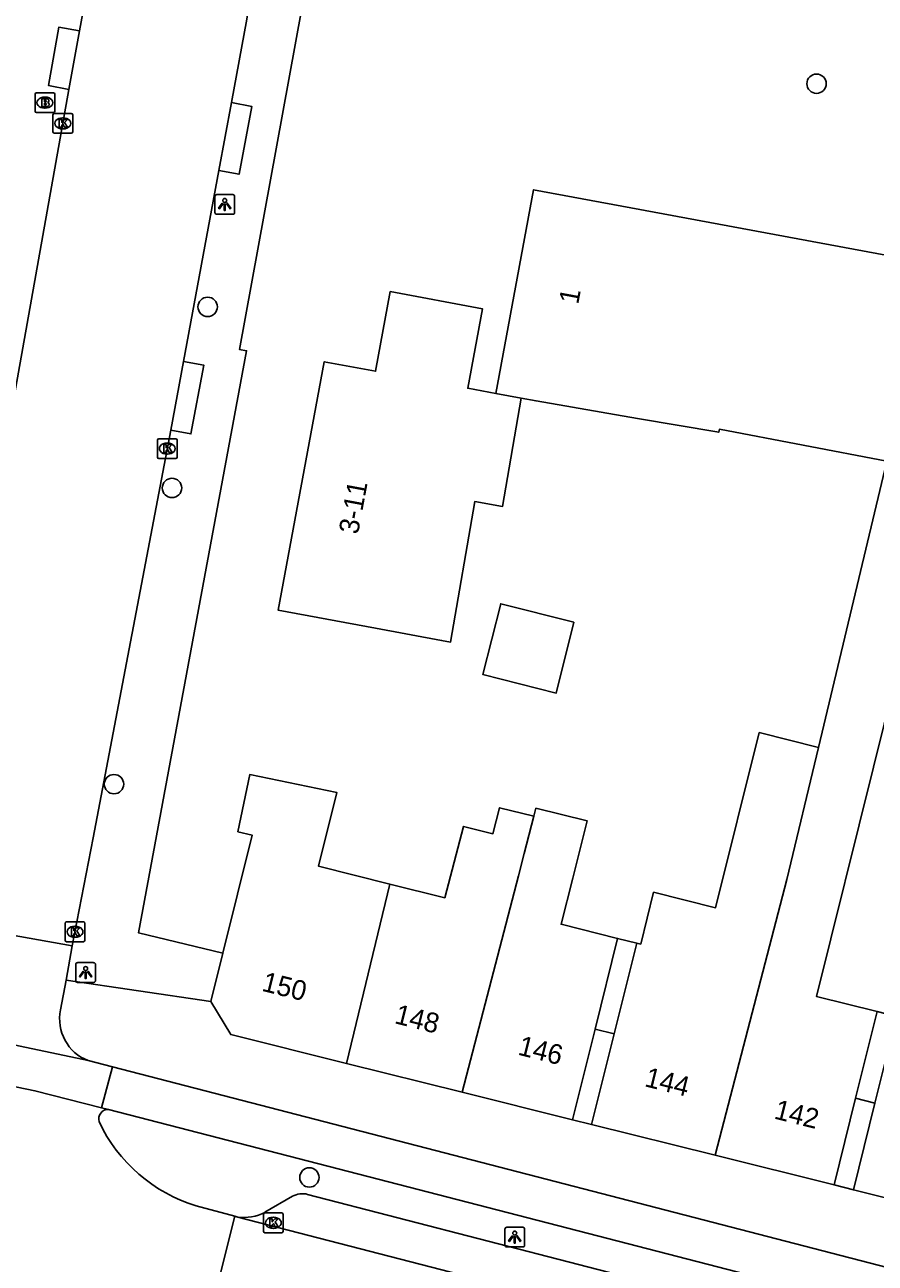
# Model space of a CAD drawing. Extents: x 158087 to 159494, y 382905 to 383981.
# Drawn here: x 158554.5 to 158597.5, y 383159.2 to 383221.8 of the extents above; entities that cross this region are included whole.
import ezdxf

# ---------------------------------------------------------------- set-up
doc = ezdxf.new("R2010")
doc.units = 0
for name, color, linetype in [('IMGEO_Boom', 7, 'Continuous'), ('IMGEO_Brandkraan', 7, 'Continuous'), ('IMGEO_Fietspad_gesloten', 7, 'Continuous'), ('IMGEO_Fietspad_open', 7, 'Continuous'), ('IMGEO_Kolk', 7, 'Continuous'), ('IMGEO_Lichtpunt', 7, 'Continuous'), ('IMGEO_Pand', 7, 'Continuous'), ('IMGEO_Pand_nummerreeks', 7, 'Continuous'), ('IMGEO_Pand_overbouw', 7, 'Continuous'), ('IMGEO_Parkeervlak_open', 7, 'Continuous'), ('IMGEO_Rijbaan_lokaal_gesloten', 7, 'Continuous'), ('IMGEO_Rijbaan_lokaal_open', 7, 'Continuous'), ('IMGEO_Voetpad_open', 7, 'Continuous')]:
    doc.layers.add(name, color=color, linetype=linetype)

msp = doc.modelspace()

# ---------------------------------------------------------------- linework, layer by layer
at = {"layer": 'IMGEO_Boom'}
for centre in [(158594.528, 383218.778), (158563.751, 383207.496), (158561.948, 383198.343), (158559.016, 383183.371), (158568.892, 383163.49)]:
    msp.add_circle(centre, 0.489, dxfattribs=at)
at = {"layer": 'IMGEO_Brandkraan'}
for p, q in [((158555.024, 383217.395), (158555.024, 383218.247)), ((158555.099, 383218.321), (158555.951, 383218.321)), ((158555.512, 383218.101), (158555.537, 383218.101)), ((158556.025, 383218.247), (158556.025, 383217.395)), ((158555.951, 383217.321), (158555.099, 383217.321)), ((158555.535, 383217.541), (158555.51, 383217.541))]:
    msp.add_line(p, q, dxfattribs=at)
for points in [[(158555.024, 383217.395), (158555.024, 383218.247)], [(158555.099, 383218.321), (158555.951, 383218.321)], [(158555.372, 383218.021), (158555.372, 383217.621), (158555.585, 383217.621)], [(158555.603, 383218.021), (158555.372, 383218.021)], [(158555.551, 383217.94), (158555.497, 383217.94), (158555.497, 383217.864)], [(158555.497, 383217.864), (158555.55, 383217.864)], [(158555.559, 383217.788), (158555.497, 383217.788), (158555.497, 383217.707)], [(158556.025, 383218.247), (158556.025, 383217.395)], [(158555.951, 383217.321), (158555.099, 383217.321)], [(158555.497, 383217.707), (158555.559, 383217.707)]]:
    msp.add_lwpolyline(points, dxfattribs=at)
for centre, radius, start, end in [((158555.101, 383218.245), 0.0765, 91.55205, 178.44795), ((158555.101, 383218.245), 0.0765, 91.55205, 178.44795), ((158555.552, 383217.902), 0.0379, 267.82845, 90.93552), ((158555.56, 383217.747), 0.0404, 269.87594, 90.50774), ((158555.607, 383217.876), 0.145, 59.4692, 91.53667), ((158555.632, 383217.923), 0.0922, 285.51372, 58.15012), ((158555.637, 383217.731), 0.105, 301.31148, 78.98903), ((158555.949, 383218.245), 0.0765, 1.55205, 88.44795), ((158555.949, 383218.245), 0.0765, 1.55205, 88.44795), ((158555.101, 383217.397), 0.0765, 181.55205, 268.44795), ((158555.101, 383217.397), 0.0765, 181.55205, 268.44795), ((158555.591, 383217.872), 0.251, 268.66757, 293.53466), ((158555.949, 383217.397), 0.0765, 271.55205, 358.44795), ((158555.949, 383217.397), 0.0765, 271.55205, 358.44795)]:
    msp.add_arc(centre, radius, start, end, dxfattribs=at)
for centre, major_axis, ratio, start_param, end_param in [((158555.511, 383217.821), (-0.387, 0.002), 0.722429, 4.712389, 7.853982), ((158555.536, 383217.821), (-0.39, 0.002), 0.717154, 1.570796, 4.712389)]:
    msp.add_ellipse(centre, major_axis=major_axis, ratio=ratio, start_param=start_param, end_param=end_param, dxfattribs=at)
at = {"layer": 'IMGEO_Fietspad_gesloten'}
for points in [[(158558.933, 383169.076), (158558.379, 383167.006)], [(158558.933, 383169.076), (158606.029, 383156.879)], [(158601.134, 383155.975), (158558.744, 383166.932)]]:
    msp.add_lwpolyline(points, dxfattribs=at)
at = {"layer": 'IMGEO_Fietspad_open'}
msp.add_lwpolyline([(158557.705, 383169.396), (158558.933, 383169.076)], dxfattribs=at)
at = {"layer": 'IMGEO_Kolk'}
for p, q in [((158555.929, 383216.348), (158555.929, 383217.2)), ((158556.004, 383217.274), (158556.856, 383217.274)), ((158556.93, 383217.2), (158556.93, 383216.348)), ((158556.44, 383216.494), (158556.415, 383216.494)), ((158556.417, 383217.054), (158556.442, 383217.054)), ((158556.856, 383216.274), (158556.004, 383216.274)), ((158561.208, 383199.908), (158561.208, 383200.76)), ((158561.283, 383200.834), (158562.135, 383200.834)), ((158561.696, 383200.614), (158561.721, 383200.614)), ((158562.209, 383200.76), (158562.209, 383199.908)), ((158562.135, 383199.834), (158561.283, 383199.834)), ((158561.719, 383200.054), (158561.694, 383200.054)), ((158556.545, 383175.482), (158556.545, 383176.334)), ((158556.62, 383176.408), (158557.472, 383176.408)), ((158557.033, 383176.188), (158557.058, 383176.188)), ((158557.546, 383176.334), (158557.546, 383175.482)), ((158557.472, 383175.408), (158556.62, 383175.408)), ((158557.056, 383175.628), (158557.031, 383175.628)), ((158566.57, 383160.771), (158566.57, 383161.623)), ((158566.645, 383161.697), (158567.497, 383161.697)), ((158567.058, 383161.477), (158567.083, 383161.477)), ((158567.571, 383161.623), (158567.571, 383160.771)), ((158567.081, 383160.917), (158567.056, 383160.917)), ((158567.497, 383160.697), (158566.645, 383160.697))]:
    msp.add_line(p, q, dxfattribs=at)
for points in [[(158555.929, 383216.348), (158555.929, 383217.2)], [(158556.004, 383217.274), (158556.856, 383217.274)], [(158556.93, 383217.2), (158556.93, 383216.348)], [(158556.25, 383216.974), (158556.373, 383216.974), (158556.373, 383216.823), (158556.503, 383216.974), (158556.667, 383216.974), (158556.521, 383216.823), (158556.674, 383216.574), (158556.522, 383216.574), (158556.437, 383216.738), (158556.373, 383216.671), (158556.373, 383216.574), (158556.25, 383216.574), (158556.25, 383216.974)], [(158556.856, 383216.274), (158556.004, 383216.274)], [(158561.208, 383199.908), (158561.208, 383200.76)], [(158561.283, 383200.834), (158562.135, 383200.834)], [(158561.529, 383200.534), (158561.652, 383200.534), (158561.652, 383200.383), (158561.782, 383200.534), (158561.946, 383200.534), (158561.8, 383200.383), (158561.953, 383200.134), (158561.801, 383200.134), (158561.716, 383200.298), (158561.652, 383200.231), (158561.652, 383200.134), (158561.529, 383200.134), (158561.529, 383200.534)], [(158562.209, 383200.76), (158562.209, 383199.908)], [(158562.135, 383199.834), (158561.283, 383199.834)], [(158556.545, 383175.482), (158556.545, 383176.334)], [(158556.62, 383176.408), (158557.472, 383176.408)], [(158556.866, 383176.108), (158556.989, 383176.108), (158556.989, 383175.957), (158557.119, 383176.108), (158557.283, 383176.108), (158557.137, 383175.957), (158557.29, 383175.708), (158557.138, 383175.708), (158557.053, 383175.872), (158556.989, 383175.805), (158556.989, 383175.708), (158556.866, 383175.708), (158556.866, 383176.108)], [(158557.546, 383176.334), (158557.546, 383175.482)], [(158557.472, 383175.408), (158556.62, 383175.408)], [(158566.57, 383160.771), (158566.57, 383161.623)], [(158566.645, 383161.697), (158567.497, 383161.697)], [(158566.891, 383161.397), (158567.014, 383161.397), (158567.014, 383161.246), (158567.144, 383161.397), (158567.308, 383161.397), (158567.162, 383161.246), (158567.315, 383160.997), (158567.163, 383160.997), (158567.078, 383161.161), (158567.014, 383161.094), (158567.014, 383160.997), (158566.891, 383160.997), (158566.891, 383161.397)], [(158567.571, 383161.623), (158567.571, 383160.771)], [(158567.497, 383160.697), (158566.645, 383160.697)]]:
    msp.add_lwpolyline(points, dxfattribs=at)
for centre, start, end in [((158556.006, 383217.198), 91.55205, 178.44795), ((158556.006, 383217.198), 91.55205, 178.44795), ((158556.854, 383217.198), 1.55205, 88.44795), ((158556.854, 383217.198), 1.55205, 88.44795), ((158556.006, 383216.35), 181.55205, 268.44795), ((158556.006, 383216.35), 181.55205, 268.44795), ((158556.854, 383216.35), 271.55205, 358.44795), ((158556.854, 383216.35), 271.55205, 358.44795), ((158561.285, 383200.758), 91.55205, 178.44795), ((158561.285, 383200.758), 91.55205, 178.44795), ((158562.133, 383200.758), 1.55205, 88.44795), ((158562.133, 383200.758), 1.55205, 88.44795), ((158561.285, 383199.91), 181.55205, 268.44795), ((158561.285, 383199.91), 181.55205, 268.44795), ((158562.133, 383199.91), 271.55205, 358.44795), ((158562.133, 383199.91), 271.55205, 358.44795), ((158556.622, 383176.332), 91.55205, 178.44795), ((158556.622, 383176.332), 91.55205, 178.44795), ((158557.47, 383176.332), 1.55205, 88.44795), ((158557.47, 383176.332), 1.55205, 88.44795), ((158556.622, 383175.484), 181.55205, 268.44795), ((158556.622, 383175.484), 181.55205, 268.44795), ((158557.47, 383175.484), 271.55205, 358.44795), ((158557.47, 383175.484), 271.55205, 358.44795), ((158566.647, 383161.621), 91.55205, 178.44795), ((158566.647, 383161.621), 91.55205, 178.44795), ((158567.495, 383161.621), 1.55205, 88.44795), ((158567.495, 383161.621), 1.55205, 88.44795), ((158566.647, 383160.773), 181.55205, 268.44795), ((158566.647, 383160.773), 181.55205, 268.44795), ((158567.495, 383160.773), 271.55205, 358.44795), ((158567.495, 383160.773), 271.55205, 358.44795)]:
    msp.add_arc(centre, 0.0765, start, end, dxfattribs=at)
for centre, major_axis, ratio, start_param, end_param in [((158556.416, 383216.774), (-0.387, 0.002), 0.722429, 4.712389, 7.853982), ((158556.441, 383216.774), (-0.39, 0.002), 0.717154, 1.570796, 4.712389), ((158561.695, 383200.334), (-0.387, 0.002), 0.722429, 4.712389, 7.853982), ((158561.72, 383200.334), (-0.39, 0.002), 0.717154, 1.570796, 4.712389), ((158557.032, 383175.908), (-0.387, 0.002), 0.722429, 4.712389, 7.853982), ((158557.057, 383175.908), (-0.39, 0.002), 0.717154, 1.570796, 4.712389), ((158567.057, 383161.197), (-0.387, 0.002), 0.722429, 4.712389, 7.853982), ((158567.082, 383161.197), (-0.39, 0.002), 0.717154, 1.570796, 4.712389)]:
    msp.add_ellipse(centre, major_axis=major_axis, ratio=ratio, start_param=start_param, end_param=end_param, dxfattribs=at)
at = {"layer": 'IMGEO_Lichtpunt'}
for p, q in [((158564.116, 383213.079), (158564.116, 383212.272)), ((158564.116, 383213.079), (158564.116, 383212.272)), ((158565.018, 383213.174), (158564.21, 383213.174)), ((158565.018, 383213.174), (158564.21, 383213.174)), ((158565.112, 383212.272), (158565.112, 383213.079)), ((158565.112, 383212.272), (158565.112, 383213.079)), ((158564.21, 383212.178), (158565.018, 383212.178)), ((158564.21, 383212.178), (158565.018, 383212.178)), ((158557.085, 383174.252), (158557.085, 383173.445)), ((158557.085, 383174.252), (158557.085, 383173.445)), ((158557.987, 383174.347), (158557.179, 383174.347)), ((158557.987, 383174.347), (158557.179, 383174.347)), ((158558.081, 383173.445), (158558.081, 383174.252)), ((158558.081, 383173.445), (158558.081, 383174.252)), ((158557.179, 383173.351), (158557.987, 383173.351)), ((158557.179, 383173.351), (158557.987, 383173.351)), ((158578.775, 383160.878), (158578.775, 383160.071)), ((158578.775, 383160.878), (158578.775, 383160.071)), ((158579.677, 383160.973), (158578.869, 383160.973)), ((158579.677, 383160.973), (158578.869, 383160.973)), ((158579.771, 383160.071), (158579.771, 383160.878)), ((158579.771, 383160.071), (158579.771, 383160.878)), ((158578.869, 383159.977), (158579.677, 383159.977)), ((158578.869, 383159.977), (158579.677, 383159.977))]:
    msp.add_line(p, q, dxfattribs=at)
for points in [[(158564.49, 383212.743), (158564.529, 383212.715), (158564.341, 383212.453), (158564.303, 383212.48), (158564.49, 383212.743)], [(158564.702, 383212.715), (158564.74, 383212.742), (158564.927, 383212.48), (158564.888, 383212.452), (158564.702, 383212.715)], [(158564.592, 383212.695), (158564.639, 383212.695), (158564.639, 383212.373), (158564.592, 383212.373), (158564.592, 383212.695)], [(158557.459, 383173.916), (158557.498, 383173.888), (158557.31, 383173.626), (158557.272, 383173.653), (158557.459, 383173.916)], [(158557.561, 383173.868), (158557.608, 383173.868), (158557.608, 383173.546), (158557.561, 383173.546), (158557.561, 383173.868)], [(158557.671, 383173.888), (158557.709, 383173.915), (158557.896, 383173.653), (158557.857, 383173.625), (158557.671, 383173.888)], [(158579.149, 383160.542), (158579.188, 383160.514), (158579, 383160.252), (158578.962, 383160.279), (158579.149, 383160.542)], [(158579.251, 383160.494), (158579.298, 383160.494), (158579.298, 383160.172), (158579.251, 383160.172), (158579.251, 383160.494)], [(158579.361, 383160.514), (158579.399, 383160.541), (158579.586, 383160.279), (158579.547, 383160.251), (158579.361, 383160.514)]]:
    msp.add_lwpolyline(points, dxfattribs=at)
for centre in [(158564.615, 383212.877), (158557.584, 383174.05), (158579.274, 383160.676)]:
    msp.add_circle(centre, 0.0994, dxfattribs=at)
for centre, start, end in [((158564.21, 383213.079), 90, 180), ((158564.21, 383213.079), 90, 180), ((158565.018, 383213.079), 0, 90), ((158565.018, 383213.079), 0, 90), ((158564.21, 383212.272), 180, 270), ((158564.21, 383212.272), 180, 270), ((158565.018, 383212.272), 270, 0), ((158565.018, 383212.272), 270, 360), ((158557.179, 383174.252), 90, 180), ((158557.179, 383174.252), 90, 180), ((158557.987, 383174.252), 0, 90), ((158557.987, 383174.252), 0, 90), ((158557.179, 383173.445), 180, 270), ((158557.179, 383173.445), 180, 270), ((158557.987, 383173.445), 270, 0), ((158557.987, 383173.445), 270, 360), ((158578.869, 383160.878), 90, 180), ((158578.869, 383160.878), 90, 180), ((158579.677, 383160.878), 0, 90), ((158579.677, 383160.878), 0, 90), ((158578.869, 383160.071), 180, 270), ((158578.869, 383160.071), 180, 270), ((158579.677, 383160.071), 270, 0), ((158579.677, 383160.071), 270, 360)]:
    msp.add_arc(centre, 0.0946, start, end, dxfattribs=at)
at = {"layer": 'IMGEO_Pand'}
for points in [[(158578.312, 383203.119), (158580.224, 383213.418), (158585.14, 383212.505), (158611.638, 383207.585), (158609.813, 383197.738), (158609.69, 383197.759)], [(158579.6, 383202.881), (158578.661, 383197.411), (158577.248, 383197.653), (158576.03, 383190.554), (158575.573, 383190.639), (158572.23, 383191.259), (158567.313, 383192.172), (158569.64, 383204.723), (158572.236, 383204.244), (158572.978, 383208.266), (158577.637, 383207.406), (158576.895, 383203.382), (158578.312, 383203.119)], [(158579.6, 383202.881), (158578.312, 383203.119)], [(158598.078, 383199.698), (158589.617, 383201.31), (158589.588, 383201.156), (158585.477, 383201.862), (158580.351, 383202.742), (158579.6, 383202.881)], [(158594.621, 383185.228), (158598.078, 383199.698)], [(158609.69, 383197.759), (158609.12, 383194.452), (158600.319, 383195.897), (158599.547, 383192.802), (158598.475, 383188.502), (158597.409, 383184.23), (158594.518, 383172.64), (158597.596, 383171.872), (158596.503, 383167.492), (158595.411, 383163.111)], [(158582.265, 383191.561), (158581.367, 383187.978), (158577.664, 383188.906), (158578.562, 383192.489), (158582.265, 383191.561)], [(158594.621, 383185.228), (158591.631, 383185.974), (158589.424, 383177.127), (158586.293, 383177.907), (158585.64, 383175.286), (158585.442, 383175.335), (158584.3, 383170.751), (158583.156, 383166.167)], [(158589.397, 383164.611), (158593.027, 383178.559), (158594.621, 383185.228)], [(158564.517, 383174.829), (158566.003, 383180.788), (158565.282, 383180.967), (158565.879, 383183.857), (158570.287, 383182.948), (158569.357, 383179.223), (158572.966, 383178.323)], [(158580.241, 383181.753), (158578.51, 383182.182), (158578.166, 383180.867), (158576.678, 383181.236), (158575.735, 383177.632), (158572.966, 383178.323)], [(158582.186, 383166.409), (158583.33, 383170.993), (158584.473, 383175.577), (158581.614, 383176.29), (158582.203, 383178.621), (158582.355, 383179.223), (158582.934, 383181.511), (158580.345, 383182.152), (158580.241, 383181.753)], [(158576.609, 383167.8), (158579.457, 383178.739), (158579.75, 383179.867), (158580.241, 383181.753)], [(158602.794, 383161.27), (158607.464, 383179.997), (158604.536, 383180.787), (158602.56, 383172.861), (158599.097, 383173.724), (158598.575, 383171.628), (158597.483, 383167.248), (158596.391, 383162.867)], [(158572.966, 383178.323), (158570.766, 383169.256)], [(158564.517, 383174.829), (158563.909, 383172.391)], [(158570.766, 383169.256), (158564.916, 383170.715), (158563.909, 383172.391)], [(158570.766, 383169.256), (158576.609, 383167.8)], [(158576.609, 383167.8), (158582.186, 383166.409)], [(158583.156, 383166.167), (158589.397, 383164.611)], [(158595.411, 383163.111), (158589.397, 383164.611)], [(158596.391, 383162.867), (158602.794, 383161.27)]]:
    msp.add_lwpolyline(points, dxfattribs=at)
at = {"layer": 'IMGEO_Pand_overbouw'}
for points in [[(158585.442, 383175.335), (158584.473, 383175.577), (158583.33, 383170.993), (158584.3, 383170.751)], [(158598.575, 383171.628), (158597.596, 383171.872), (158596.503, 383167.492), (158597.483, 383167.248)], [(158584.3, 383170.751), (158583.33, 383170.993), (158582.186, 383166.409), (158583.156, 383166.167)], [(158597.483, 383167.248), (158596.503, 383167.492), (158595.411, 383163.111), (158596.391, 383162.867)]]:
    msp.add_lwpolyline(points, close=True, dxfattribs=at)
at = {"layer": 'IMGEO_Parkeervlak_open'}
for points in [[(158568.037, 383162.537), (158566.642, 383161.727)], [(158600.755, 383154.37), (158568.805, 383162.636)]]:
    msp.add_lwpolyline(points, dxfattribs=at)
for centre, radius, start, end in [((158568.547, 383161.605), 1.062, 75.97448, 118.71608), ((158565.576, 383163.786), 2.319, 262.40604, 297.35729)]:
    msp.add_arc(centre, radius, start, end, dxfattribs=at)
at = {"layer": 'IMGEO_Rijbaan_lokaal_gesloten'}
for points in [[(158565.27, 383161.488), (158565.129, 383161.526)], [(158565.27, 383161.488), (158603.182, 383151.697)]]:
    msp.add_lwpolyline(points, dxfattribs=at)
at = {"layer": 'IMGEO_Rijbaan_lokaal_open'}
for points in [[(158557.269, 383221.447), (158559.687, 383234.543), (158559.7, 383234.689)], [(158567.556, 383233.332), (158565.739, 383222.043), (158564.956, 383217.826)], [(158556.732, 383218.49), (158557.269, 383221.447)], [(158552.215, 383193.232), (158553.538, 383200.506), (158556.732, 383218.49)], [(158564.956, 383217.826), (158564.32, 383214.398)], [(158564.32, 383214.398), (158562.527, 383204.741)], [(158562.527, 383204.741), (158561.882, 383201.268)], [(158561.882, 383201.268), (158557.957, 383180.662), (158556.908, 383175.192)], [(158556.908, 383175.192), (158549.132, 383176.584)], [(158556.908, 383175.192), (158556.592, 383173.462)], [(158556.592, 383173.462), (158556.317, 383171.955)], [(158557.705, 383169.396), (158544.263, 383172.235)], [(158558.379, 383167.006), (158555.02, 383167.876), (158543.946, 383170.167), (158543.819, 383170.193)], [(158558.744, 383166.932), (158558.379, 383167.006)], [(158565.129, 383161.526), (158563.175, 383162.055)], [(158563.65, 383155.688), (158565.129, 383161.526)]]:
    msp.add_lwpolyline(points, dxfattribs=at)
for centre, radius, start, end in [((158558.517, 383171.492), 2.248, 168.11675, 248.834), ((158558.725, 383166.449), 0.484, 87.77651, 196.67788), ((158565.51, 383169.715), 8.008, 205.16289, 253.04742)]:
    msp.add_arc(centre, radius, start, end, dxfattribs=at)
at = {"layer": 'IMGEO_Voetpad_open'}
for points in [[(158584.576, 383309.191), (158573.515, 383250), (158565.366, 383205.337), (158565.715, 383205.279), (158560.261, 383175.849), (158564.517, 383174.829)], [(158556.732, 383218.49), (158555.713, 383218.684), (158556.226, 383221.636), (158557.269, 383221.447)], [(158564.956, 383217.826), (158565.977, 383217.63), (158565.341, 383214.202), (158564.32, 383214.398)], [(158562.527, 383204.741), (158563.55, 383204.551), (158562.905, 383201.078), (158561.882, 383201.268)], [(158563.909, 383172.391), (158556.592, 383173.462)], [(158583.156, 383166.167), (158582.186, 383166.409)], [(158596.391, 383162.867), (158595.411, 383163.111)]]:
    msp.add_lwpolyline(points, dxfattribs=at)

# ---------------------------------------------------------------- texts
at = {"layer": 'IMGEO_Pand_nummerreeks'}
for s, rotation, p in [('1', 79.48071, (158582.479, 383207.592)), ('3-11', 79.49789, (158571.351, 383195.962)), ('150', 345.99967, (158566.439, 383172.933)), ('148', 345.99691, (158573.148, 383171.293)), ('146', 345.99691, (158579.388, 383169.703)), ('144', 345.99691, (158585.79, 383168.107)), ('142', 345.99691, (158592.334, 383166.475))]:
    msp.add_text(s, height=1, rotation=rotation, dxfattribs=at).set_placement(p)

doc.saveas('drawing.dxf')
